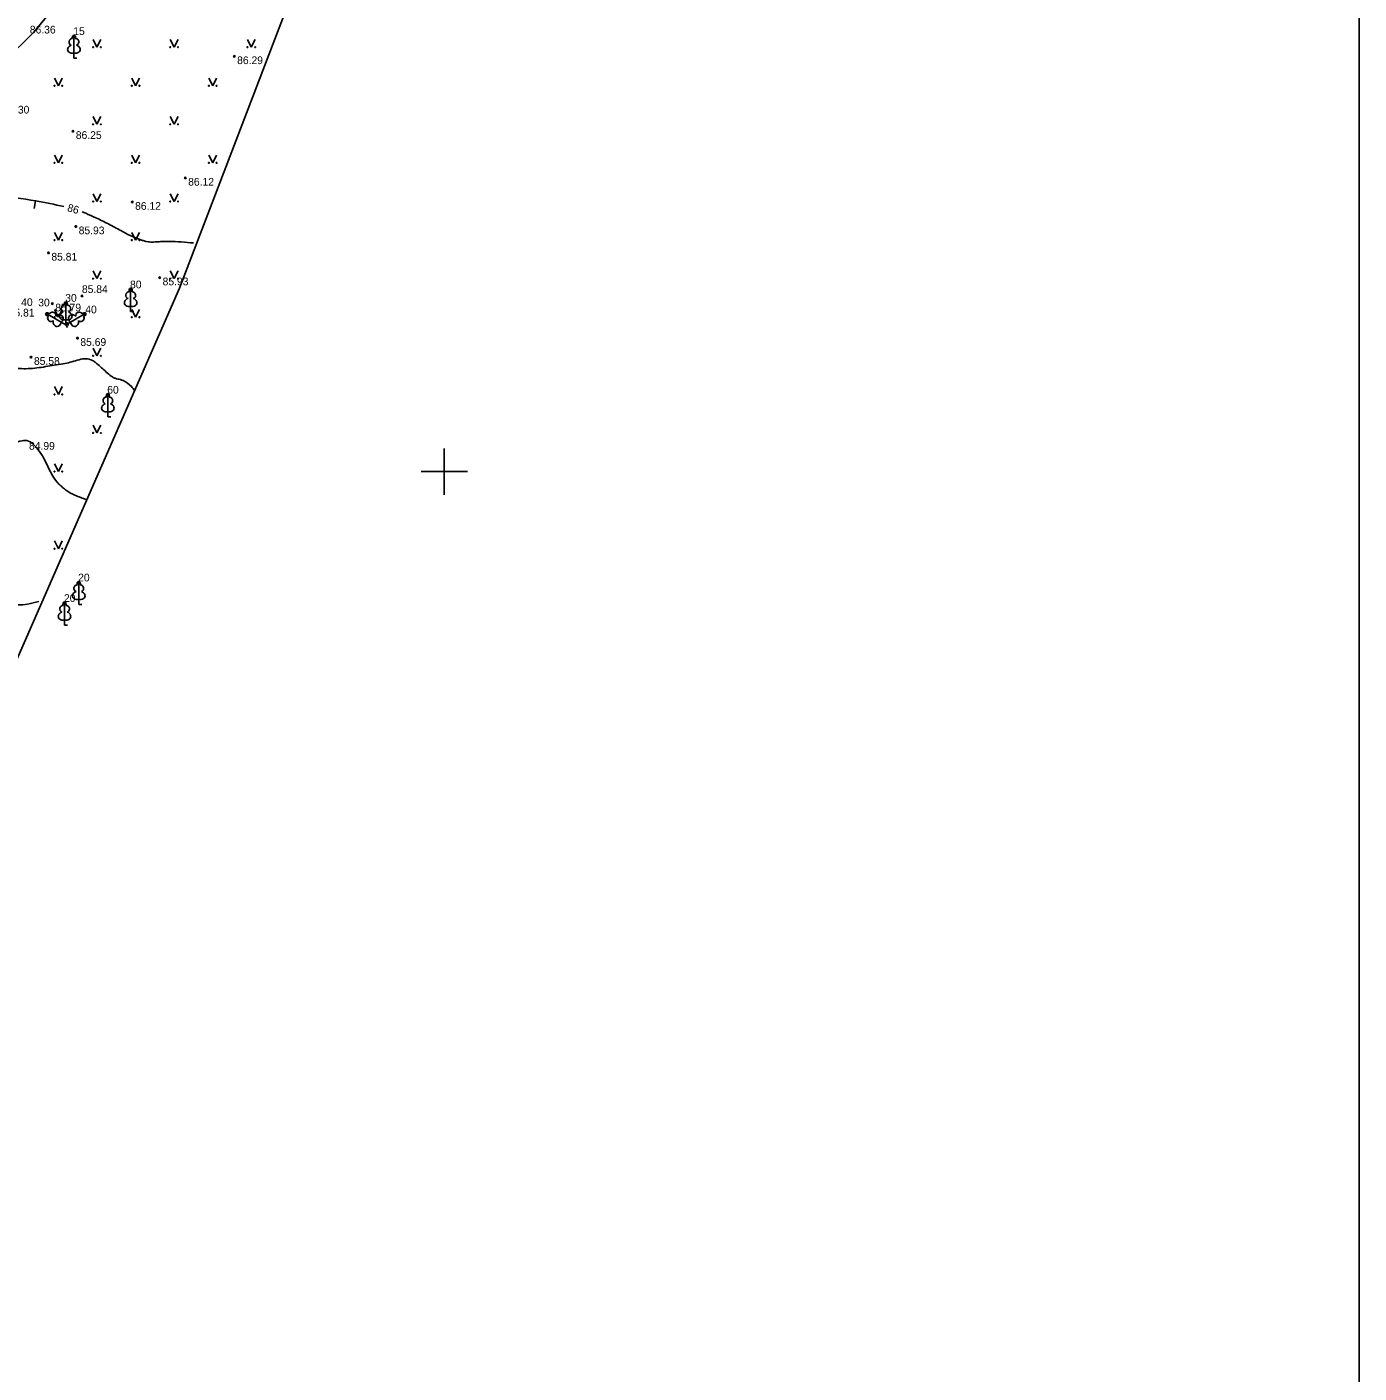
# Model space of a CAD drawing. Extents: x 576692 to 577659, y 273254 to 273799.
# Drawn here: x 577573 to 577659.3, y 273341.6 to 273428.8 of the extents above; entities that cross this region are included whole.
import ezdxf

# ---------------------------------------------------------------- set-up
doc = ezdxf.new("R2010")
doc.units = 0
for name, color, linetype in [('APGR_SARK_####_####_#', 7, 'Continuous'), ('CELI_TAKA_####_####_#', 7, 'Continuous'), ('CKOM_ELEM_####_####_#', 7, 'Continuous'), ('ELEK_ELEM_####_####_#', 7, 'Continuous'), ('GEOD_ELEM_####_TKST_#', 7, 'Continuous'), ('GEOD_SITP_####_TKST_#', 7, 'Continuous'), ('HIDT_REZV_####_TKST_#', 7, 'Continuous'), ('LKAN_ELEM_PAST_TKST_#', 7, 'Continuous'), ('RAMI_UZMR_####_####_#', 7, 'Continuous'), ('RELJ_ELEM_####_####_#', 7, 'Continuous'), ('RELJ_HORZ_PAMT_####_#', 7, 'Continuous')]:
    doc.layers.add(name, color=color, linetype=linetype)

msp = doc.modelspace()

# ---------------------------------------------------------------- linework, layer by layer
at = {"layer": 'CELI_TAKA_####_####_#'}
msp.add_lwpolyline([(577600.316, 273457.536), (577582.857, 273411.886), (577563.839, 273368.538), (577566.562, 273364.718), (577549.809, 273330.664), (577542.026, 273316.827), (577531.9, 273318.477), (577518.827, 273308.06), (577506.987, 273310.355), (577491.731, 273322.549), (577476.131, 273318.008), (577456.124, 273316.473), (577442.567, 273287.391)], dxfattribs=at)
at = {"layer": 'CKOM_ELEM_####_####_#'}
for p, q in [((577600, 273401.5), (577600, 273400)), ((577598.5, 273400), (577600, 273400)), ((577600, 273400), (577600, 273398.5)), ((577600, 273400), (577601.5, 273400))]:
    msp.add_line(p, q, dxfattribs=at)
at = {"layer": 'ELEK_ELEM_####_####_#'}
msp.add_lwpolyline([(577575.683, 273431.232), (577573.407, 273428.48), (577569.509, 273424.624), (577567.633, 273422.918), (577566.039, 273421.272), (577563.626, 273418.739), (577561.719, 273416.478), (577560.8, 273415.356), (577558.58, 273411.784), (577557.798, 273409.52), (577556.621, 273406.749), (577554.902, 273404.176), (577550.755, 273398.848)], dxfattribs=at)
at = {"layer": 'GEOD_ELEM_####_TKST_#'}
msp.add_line((577573.436, 273417.045), (577573.513, 273417.539), dxfattribs=at)
for points in [[(577575.361, 273417.178), (577573.534, 273417.536), (577570.947, 273417.93), (577570.294, 273418.024), (577569.785, 273418.075), (577569.378, 273418.05), (577567.938, 273418.031), (577567.217, 273418.048), (577566.857, 273418.068), (577566.497, 273418.097), (577565.763, 273418.257), (577565.052, 273418.511), (577564.348, 273418.792), (577563.85, 273418.964)], [(577583.761, 273414.81), (577582.168, 273414.914), (577581.806, 273414.913), (577581.442, 273414.887), (577581.08, 273414.871), (577580.899, 273414.877), (577580.718, 273414.899), (577580.495, 273414.963), (577580.278, 273415.035), (577579.04, 273415.609), (577578.243, 273416.043), (577577.429, 273416.44), (577576.771, 273416.734), (577576.539, 273416.831)]]:
    msp.add_spline(points, degree=3, dxfattribs=at)
at = {"layer": 'GEOD_SITP_####_TKST_#'}
for points in [[(577579.941, 273405.242), (577579.732, 273405.511), (577579.203, 273405.89), (577579.031, 273405.955), (577578.847, 273405.995), (577578.668, 273406.042), (577578.51, 273406.128), (577577.871, 273406.658), (577577.551, 273406.942), (577577.387, 273407.079), (577577.299, 273407.143), (577577.206, 273407.201), (577576.787, 273407.312), (577576.339, 273407.249), (577575.88, 273407.112), (577575.428, 273407.003), (577574.869, 273406.916), (577574.31, 273406.821), (577573.189, 273406.676), (577572.022, 273406.694), (577569.735, 273406.828), (577568.757, 273406.835), (577567.782, 273406.772), (577566.808, 273406.637), (577565.835, 273406.428), (577564.846, 273406.032), (577563.996, 273405.393), (577563.199, 273404.555), (577562.452, 273403.688), (577561.712, 273402.824), (577560.937, 273401.99), (577558.47, 273399.636), (577554.375, 273396.788), (577552.937, 273396.051), (577552.2, 273395.728), (577551.45, 273395.432), (577550.655, 273395.173), (577549.851, 273394.943)], [(577576.821, 273398.178), (577576.073, 273398.469), (577575.525, 273398.774), (577575.276, 273398.971), (577575.039, 273399.187), (577574.638, 273399.702), (577574.336, 273400.284), (577574.044, 273400.879), (577573.671, 273401.433), (577572.955, 273402.003), (577572.66, 273401.998), (577572.086, 273401.836), (577569.945, 273400.061), (577567.823, 273398.265), (577565.37, 273395.821), (577562.515, 273392.829), (577559.27, 273389.375), (577558.71, 273388.86), (577558.404, 273388.631), (577558.081, 273388.42), (577557.138, 273387.937), (577556.149, 273387.569), (577554.146, 273386.961), (577552.118, 273386.433), (577549.944, 273386.043), (577548.374, 273386.089)], [(577546.016, 273380.682), (577546.044, 273380.678), (577546.716, 273380.591), (577547.388, 273380.505), (577548.062, 273380.436), (577550.605, 273380.273), (577557.243, 273380.4), (577558.058, 273380.462), (577558.253, 273380.488), (577558.553, 273380.543), (577559.153, 273380.744), (577560.041, 273381.125), (577560.466, 273381.356), (577560.876, 273381.63), (577561.762, 273382.486), (577562.459, 273383.49), (577562.626, 273383.79), (577562.779, 273384.097), (577562.932, 273384.402), (577563.101, 273384.698), (577564.583, 273386.846), (577565.912, 273388.289), (577567.84, 273389.991), (577569.064, 273390.901), (577570.516, 273391.422), (577571.137, 273391.449), (577571.763, 273391.395), (577572.387, 273391.353), (577573, 273391.411), (577573.728, 273391.578)]]:
    msp.add_spline(points, degree=3, dxfattribs=at)
at = {"layer": 'LKAN_ELEM_PAST_TKST_#'}
for p, q in [((577577.25, 273428), (577577.5, 273427.5)), ((577577.5, 273427.5), (577577.75, 273428)), ((577582.25, 273428), (577582.5, 273427.5)), ((577582.5, 273427.5), (577582.75, 273428)), ((577587.25, 273428), (577587.5, 273427.5)), ((577587.5, 273427.5), (577587.75, 273428)), ((577576.005, 273427.134), (577576.005, 273426.787)), ((577576.005, 273426.787), (577576.205, 273426.787)), ((577574.75, 273425.5), (577575, 273425)), ((577575, 273425), (577575.25, 273425.5)), ((577579.75, 273425.5), (577580, 273425)), ((577580, 273425), (577580.25, 273425.5)), ((577584.75, 273425.5), (577585, 273425)), ((577585, 273425), (577585.25, 273425.5)), ((577577.25, 273423), (577577.5, 273422.5)), ((577577.5, 273422.5), (577577.75, 273423)), ((577582.25, 273423), (577582.5, 273422.5)), ((577582.5, 273422.5), (577582.75, 273423)), ((577574.75, 273420.5), (577575, 273420)), ((577575, 273420), (577575.25, 273420.5)), ((577579.75, 273420.5), (577580, 273420)), ((577580, 273420), (577580.25, 273420.5)), ((577584.75, 273420.5), (577585, 273420)), ((577585, 273420), (577585.25, 273420.5)), ((577577.25, 273418), (577577.5, 273417.5)), ((577577.5, 273417.5), (577577.75, 273418)), ((577582.25, 273418), (577582.5, 273417.5)), ((577582.5, 273417.5), (577582.75, 273418)), ((577574.75, 273415.5), (577575, 273415)), ((577575, 273415), (577575.25, 273415.5)), ((577579.75, 273415.5), (577580, 273415)), ((577580, 273415), (577580.25, 273415.5)), ((577577.25, 273413), (577577.5, 273412.5)), ((577577.5, 273412.5), (577577.75, 273413)), ((577582.25, 273413), (577582.5, 273412.5)), ((577582.5, 273412.5), (577582.75, 273413)), ((577574.75, 273410.5), (577575, 273410)), ((577575, 273410), (577575.25, 273410.5)), ((577579.682, 273410.719), (577579.682, 273410.372)), ((577579.682, 273410.372), (577579.882, 273410.372)), ((577579.75, 273410.5), (577580, 273410)), ((577580, 273410), (577580.25, 273410.5)), ((577575.182, 273409.675), (577575.483, 273409.502)), ((577575.483, 273409.849), (577575.483, 273409.502)), ((577575.483, 273409.502), (577575.583, 273409.675)), ((577575.784, 273409.675), (577575.483, 273409.502)), ((577575.483, 273409.502), (577575.683, 273409.502)), ((577575.483, 273409.502), (577575.583, 273409.329)), ((577577.25, 273408), (577577.5, 273407.5)), ((577577.5, 273407.5), (577577.75, 273408)), ((577574.75, 273405.5), (577575, 273405)), ((577575, 273405), (577575.25, 273405.5)), ((577578.205, 273403.897), (577578.205, 273403.55)), ((577577.25, 273403), (577577.5, 273402.5)), ((577577.5, 273402.5), (577577.75, 273403)), ((577578.205, 273403.55), (577578.405, 273403.55)), ((577574.75, 273400.5), (577575, 273400)), ((577575, 273400), (577575.25, 273400.5)), ((577574.75, 273395.5), (577575, 273395)), ((577575, 273395), (577575.25, 273395.5)), ((577576.32, 273391.73), (577576.32, 273391.383)), ((577576.32, 273391.383), (577576.52, 273391.383)), ((577575.4, 273390.397), (577575.4, 273390.05)), ((577575.4, 273390.05), (577575.6, 273390.05))]:
    msp.add_line(p, q, dxfattribs=at)
for points in [[(577576.005, 273428.287), (577576.005, 273427.134)], [(577576.095, 273428.055), (577576.094, 273428.056)], [(577579.682, 273411.872), (577579.682, 273410.719)], [(577579.772, 273411.64), (577579.771, 273411.641)], [(577575.483, 273411.002), (577575.483, 273409.849)], [(577575.573, 273410.77), (577575.572, 273410.771)], [(577574.184, 273410.252), (577575.182, 273409.675)], [(577574.43, 273410.213), (577574.429, 273410.213)], [(577576.782, 273410.252), (577575.784, 273409.675)], [(577576.626, 273410.058), (577576.626, 273410.06)], [(577578.205, 273405.05), (577578.205, 273403.897)], [(577578.295, 273404.818), (577578.294, 273404.819)], [(577576.32, 273392.883), (577576.32, 273391.73)], [(577576.41, 273392.651), (577576.409, 273392.652)], [(577575.4, 273391.55), (577575.4, 273390.397)], [(577575.49, 273391.318), (577575.489, 273391.319)]]:
    msp.add_lwpolyline(points, dxfattribs=at)
for centre, radius in [((577577.25, 273427.5), 0.028), ((577577.75, 273427.5), 0.0263), ((577582.25, 273427.5), 0.028), ((577582.75, 273427.5), 0.0263), ((577587.25, 273427.5), 0.028), ((577587.75, 273427.5), 0.0263), ((577574.75, 273425), 0.028), ((577575.25, 273425), 0.0263), ((577579.75, 273425), 0.028), ((577580.25, 273425), 0.0263), ((577584.75, 273425), 0.028), ((577585.25, 273425), 0.0263), ((577577.25, 273422.5), 0.028), ((577577.75, 273422.5), 0.0263), ((577582.25, 273422.5), 0.028), ((577582.75, 273422.5), 0.0263), ((577574.75, 273420), 0.028), ((577575.25, 273420), 0.0263), ((577579.75, 273420), 0.028), ((577580.25, 273420), 0.0263), ((577584.75, 273420), 0.028), ((577585.25, 273420), 0.0263), ((577577.25, 273417.5), 0.028), ((577577.75, 273417.5), 0.0263), ((577582.25, 273417.5), 0.028), ((577582.75, 273417.5), 0.0263), ((577574.75, 273415), 0.028), ((577575.25, 273415), 0.0263), ((577579.75, 273415), 0.028), ((577580.25, 273415), 0.0263), ((577577.25, 273412.5), 0.028), ((577577.75, 273412.5), 0.0263), ((577582.25, 273412.5), 0.028), ((577582.75, 273412.5), 0.0263), ((577574.75, 273410), 0.028), ((577575.25, 273410), 0.0263), ((577579.75, 273410), 0.028), ((577580.25, 273410), 0.0263), ((577577.25, 273407.5), 0.028), ((577577.75, 273407.5), 0.0263), ((577574.75, 273405), 0.028), ((577575.25, 273405), 0.0263), ((577577.25, 273402.5), 0.028), ((577577.75, 273402.5), 0.0263), ((577574.75, 273400), 0.028), ((577575.25, 273400), 0.0263), ((577574.75, 273395), 0.028), ((577575.25, 273395), 0.0263)]:
    msp.add_circle(centre, radius, dxfattribs=at)
for centre, major_axis, ratio, start_param, end_param in [((577576.005, 273428.137), (0, -0.15), 0.707107, 3.14537, 5.287485), ((577576.005, 273428.137), (0, -0.15), 0.707107, 0.995701, 3.137816), ((577575.915, 273427.38), (0.307, 0.095), 0.814445, 1.570796, 4.752015), ((577575.877, 273427.842), (-0.039, -0.212), 0.861323, 3.141593, 6.283185), ((577576.095, 273427.38), (-0.307, 0.095), 0.814445, 1.531171, 4.712389), ((577576.133, 273427.842), (0.039, -0.212), 0.861323, 0, 3.141593), ((577579.554, 273411.427), (-0.039, -0.212), 0.861323, 3.141593, 6.283185), ((577579.682, 273411.722), (0, -0.15), 0.707107, 3.14537, 5.287485), ((577579.682, 273411.722), (0, -0.15), 0.707107, 0.995701, 3.137816), ((577579.81, 273411.427), (0.039, -0.212), 0.861323, 0, 3.141593), ((577575.355, 273410.557), (-0.039, -0.212), 0.861323, 3.141593, 6.283185), ((577575.483, 273410.852), (0, -0.15), 0.707107, 3.14537, 5.287485), ((577575.483, 273410.852), (0, -0.15), 0.707107, 0.995701, 3.137816), ((577575.611, 273410.557), (0.039, -0.212), 0.861323, 0, 3.141593), ((577579.592, 273410.965), (0.307, 0.095), 0.814445, 1.570796, 4.752015), ((577579.772, 273410.965), (-0.307, 0.095), 0.814445, 1.531171, 4.712389), ((577574.314, 273410.177), (0.13, -0.075), 0.707107, 3.14537, 5.287485), ((577574.314, 273410.177), (0.13, -0.075), 0.707107, 0.995701, 3.137816), ((577574.505, 273409.918), (0.165, -0.14), 0.861323, 3.141593, 6.283185), ((577574.633, 273410.141), (0.203, -0.073), 0.861323, 0, 3.141593), ((577575.014, 273409.876), (-0.236, -0.218), 0.814445, 1.531171, 4.712389), ((577575.393, 273410.095), (0.307, 0.095), 0.814445, 1.570796, 4.752015), ((577575.573, 273410.095), (-0.307, 0.095), 0.814445, 1.531171, 4.712389), ((577575.952, 273409.876), (0.236, -0.218), 0.814445, 1.570796, 4.752015), ((577576.333, 273410.141), (-0.203, -0.073), 0.861323, 3.141593, 6.283185), ((577576.461, 273409.918), (-0.165, -0.14), 0.861323, 0, 3.141593), ((577576.652, 273410.177), (-0.13, -0.075), 0.707107, 3.14537, 5.287485), ((577576.652, 273410.177), (-0.13, -0.075), 0.707107, 0.995701, 3.137816), ((577574.925, 273409.721), (0.071, 0.313), 0.814445, 1.570796, 4.752015), ((577576.041, 273409.721), (-0.071, 0.313), 0.814445, 1.531171, 4.712389), ((577578.077, 273404.605), (-0.039, -0.212), 0.861323, 3.141593, 6.283185), ((577578.205, 273404.9), (0, -0.15), 0.707107, 3.14537, 5.287485), ((577578.205, 273404.9), (0, -0.15), 0.707107, 0.995701, 3.137816), ((577578.333, 273404.605), (0.039, -0.212), 0.861323, 0, 3.141593), ((577578.115, 273404.143), (0.307, 0.095), 0.814445, 1.570796, 4.752015), ((577578.295, 273404.143), (-0.307, 0.095), 0.814445, 1.531171, 4.712389), ((577576.192, 273392.438), (-0.039, -0.212), 0.861323, 3.141593, 6.283185), ((577576.32, 273392.733), (0, -0.15), 0.707107, 3.14537, 5.287485), ((577576.32, 273392.733), (0, -0.15), 0.707107, 0.995701, 3.137816), ((577576.448, 273392.438), (0.039, -0.212), 0.861323, 0, 3.141593), ((577576.23, 273391.976), (0.307, 0.095), 0.814445, 1.570796, 4.752015), ((577576.41, 273391.976), (-0.307, 0.095), 0.814445, 1.531171, 4.712389), ((577575.31, 273390.643), (0.307, 0.095), 0.814445, 1.570796, 4.752015), ((577575.272, 273391.105), (-0.039, -0.212), 0.861323, 3.141593, 6.283185), ((577575.4, 273391.4), (0, -0.15), 0.707107, 3.14537, 5.287485), ((577575.4, 273391.4), (0, -0.15), 0.707107, 0.995701, 3.137816), ((577575.49, 273390.643), (-0.307, 0.095), 0.814445, 1.531171, 4.712389), ((577575.528, 273391.105), (0.039, -0.212), 0.861323, 0, 3.141593)]:
    msp.add_ellipse(centre, major_axis=major_axis, ratio=ratio, start_param=start_param, end_param=end_param, dxfattribs=at)
at = {"layer": 'RAMI_UZMR_####_####_#'}
msp.add_lwpolyline([(577462.049, 273540.966), (577462.049, 273254.354), (577659.265, 273254.354), (577659.265, 273540.966)], close=True, dxfattribs=at)
at = {"layer": 'RELJ_ELEM_####_####_#'}
for centre in [(577586.396, 273426.901), (577575.944, 273422.053), (577583.222, 273419.026), (577579.784, 273417.461), (577576.128, 273415.876), (577574.359, 273414.169), (577581.567, 273412.569), (577574.611, 273410.877), (577576.529, 273411.379), (577576.238, 273408.641), (577573.232, 273407.412)]:
    msp.add_circle(centre, 0.05, dxfattribs=at)

# ---------------------------------------------------------------- texts
at = {"layer": 'APGR_SARK_####_####_#'}
for s, p in [(' 15', (577575.78, 273428.287)), (' 80', (577579.457, 273411.872)), (' 40', (577572.405, 273410.725)), (' 30', (577573.509, 273410.702)), (' 30', (577575.258, 273411.002)), (' 40', (577576.557, 273410.252)), (' 60', (577577.98, 273405.05)), (' 20', (577576.095, 273392.883)), (' 20', (577575.175, 273391.55))]:
    msp.add_text(s, height=0.5, dxfattribs=at).set_placement(p)
at = {"layer": 'HIDT_REZV_####_TKST_#'}
for s, p in [(' 86.36', (577572.964, 273428.385)), (' 86.29', (577586.396, 273426.401)), (' 86.30', (577571.261, 273423.198)), (' 86.25', (577575.944, 273421.553)), (' 86.12', (577583.222, 273418.526)), (' 86.12', (577579.784, 273416.961)), (' 85.93', (577576.128, 273415.376)), (' 85.81', (577574.359, 273413.669)), (' 85.93', (577581.567, 273412.069)), (' 85.84', (577576.339, 273411.568)), (' 85.79', (577574.611, 273410.377)), (' 85.81', (577571.598, 273410.045)), (' 85.69', (577576.238, 273408.141)), (' 85.58', (577573.232, 273406.912)), (' 84.99', (577572.91, 273401.413))]:
    msp.add_text(s, height=0.5, dxfattribs=at).set_placement(p)
at = {"layer": 'RELJ_HORZ_PAMT_####_#'}
msp.add_text('86', height=0.5, rotation=344.41591, dxfattribs=at).set_placement((577575.537, 273416.881))

doc.saveas('drawing.dxf')
